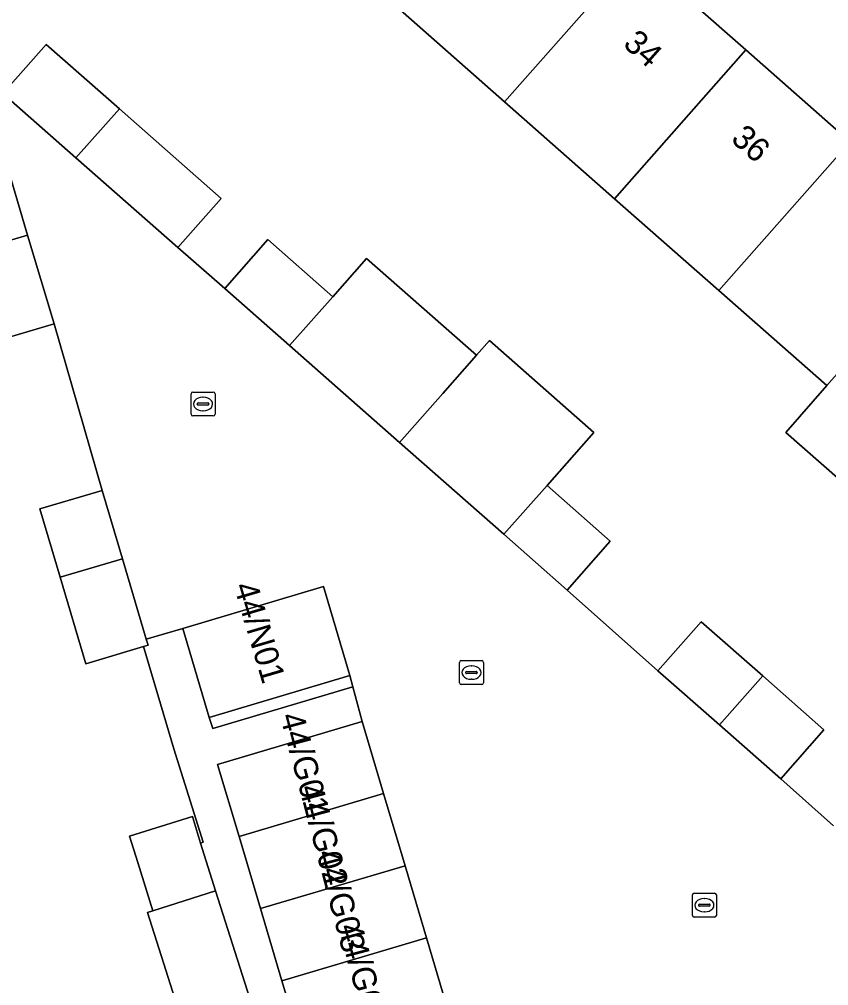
# Model space of a CAD drawing. Extents: x 162523 to 163266, y 381230 to 382050.
# Drawn here: x 162954.65 to 162988.4, y 381826.43 to 381866.76 of the extents above; entities that cross this region are included whole.
import ezdxf

# ---------------------------------------------------------------- set-up
doc = ezdxf.new("R2010")
doc.units = 0
for name, color, linetype in [('IMGEO_Erf', 7, 'Continuous'), ('IMGEO_Kolk', 7, 'Continuous'), ('IMGEO_Pand', 7, 'Continuous'), ('IMGEO_Pand_nummerreeks', 7, 'Continuous'), ('IMGEO_Rijbaan_lokaal_open', 7, 'Continuous'), ('IMGEO_Voetpad_open', 7, 'Continuous')]:
    doc.layers.add(name, color=color, linetype=linetype)

msp = doc.modelspace()

# ---------------------------------------------------------------- linework, layer by layer
at = {"layer": 'IMGEO_Erf'}
for points in [[(162969.525, 381884.497), (162966.83, 381881.451), (162971.462, 381877.369), (162975.895, 381873.462), (162980.362, 381869.524), (162984.945, 381865.485), (162989.296, 381861.65), (162993.798, 381857.682), (162998.309, 381853.707), (163000, 381852.216), (163002.779, 381849.766), (163007.303, 381845.78), (163009.953, 381848.745), (163001.931, 381855.827), (163000, 381857.535)], [(162968.56, 381838.907), (162968.436, 381839.372), (162962.566, 381837.626), (162962.715, 381837.168)]]:
    msp.add_lwpolyline(points, close=True, dxfattribs=at)
for points in [[(162991.15, 381845.534), (162986.609, 381849.516), (162988.324, 381851.471), (162983.821, 381855.439), (162979.47, 381859.272), (162974.886, 381863.312), (162970.419, 381867.248)], [(162953.965, 381863.657), (162955.774, 381865.71), (162958.82, 381863.026), (162963.063, 381859.288), (162961.254, 381857.235), (162963.216, 381855.522), (162965.015, 381857.564), (162967.719, 381855.182), (162969.126, 381856.778), (162973.712, 381852.737), (162974.256, 381853.355), (162978.605, 381849.522), (162976.655, 381847.309), (162979.293, 381844.985), (162977.493, 381842.942), (162981.28, 381839.575), (162983.082, 381841.62), (162985.654, 381839.354), (162988.204, 381837.107), (162986.402, 381835.061), (162988.598, 381833.103)], [(162952.49, 381820.574), (162954.728, 381813.049), (162954.788, 381812.826), (162961.15, 381814.729), (162961.058, 381815.037), (162959.061, 381821.808), (162964.842, 381823.514), (162964.294, 381825.56), (162961.523, 381824.675), (162959.988, 381829.484), (162960.213, 381829.556), (162959.588, 381831.566), (162959.244, 381832.672), (162961.866, 381833.489), (162962.21, 381832.382), (162962.309, 381832.413), (162961.097, 381836.308), (162959.826, 381840.581), (162957.426, 381839.867), (162956.353, 381843.476), (162955.506, 381846.323), (162958.098, 381847.094), (162956.096, 381854.056), (162953.466, 381853.274)]]:
    msp.add_lwpolyline(points, dxfattribs=at)
at = {"layer": 'IMGEO_Kolk'}
for p, q in [((162961.884, 381851.205), (162962.736, 381851.205)), ((162961.809, 381850.279), (162961.809, 381851.131)), ((162962.297, 381850.985), (162962.322, 381850.985)), ((162962.81, 381851.131), (162962.81, 381850.279)), ((162962.068, 381850.699), (162962.068, 381850.711)), ((162962.506, 381850.662), (162962.108, 381850.662)), ((162962.111, 381850.748), (162962.509, 381850.748)), ((162962.32, 381850.425), (162962.295, 381850.425)), ((162962.552, 381850.711), (162962.552, 381850.699)), ((162962.736, 381850.205), (162961.884, 381850.205)), ((162973.004, 381839.07), (162973.004, 381839.922)), ((162973.079, 381839.996), (162973.931, 381839.996)), ((162974.005, 381839.922), (162974.005, 381839.07)), ((162973.263, 381839.49), (162973.263, 381839.502)), ((162973.306, 381839.539), (162973.704, 381839.539)), ((162973.492, 381839.776), (162973.517, 381839.776)), ((162973.747, 381839.502), (162973.747, 381839.49)), ((162973.701, 381839.453), (162973.303, 381839.453)), ((162973.515, 381839.216), (162973.49, 381839.216)), ((162973.931, 381838.996), (162973.079, 381838.996)), ((162982.717, 381829.362), (162982.717, 381830.214)), ((162982.792, 381830.288), (162983.644, 381830.288)), ((162983.718, 381830.214), (162983.718, 381829.362)), ((162983.019, 381829.831), (162983.417, 381829.831)), ((162983.205, 381830.068), (162983.23, 381830.068)), ((162982.976, 381829.782), (162982.976, 381829.794)), ((162983.414, 381829.745), (162983.016, 381829.745)), ((162983.228, 381829.508), (162983.203, 381829.508)), ((162983.46, 381829.794), (162983.46, 381829.782)), ((162983.644, 381829.288), (162982.792, 381829.288))]:
    msp.add_line(p, q, dxfattribs=at)
for points in [[(162961.884, 381851.205), (162962.736, 381851.205)], [(162961.809, 381850.279), (162961.809, 381851.131)], [(162962.81, 381851.131), (162962.81, 381850.279)], [(162962.736, 381850.205), (162961.884, 381850.205)], [(162973.004, 381839.07), (162973.004, 381839.922)], [(162973.079, 381839.996), (162973.931, 381839.996)], [(162974.005, 381839.922), (162974.005, 381839.07)], [(162973.931, 381838.996), (162973.079, 381838.996)], [(162982.717, 381829.362), (162982.717, 381830.214)], [(162982.792, 381830.288), (162983.644, 381830.288)], [(162983.718, 381830.214), (162983.718, 381829.362)], [(162983.644, 381829.288), (162982.792, 381829.288)]]:
    msp.add_lwpolyline(points, dxfattribs=at)
for centre, radius, start, end in [((162961.886, 381851.129), 0.0765, 91.552, 178.448), ((162961.886, 381851.129), 0.0765, 91.552, 178.448), ((162962.734, 381851.129), 0.0765, 1.552, 88.448), ((162962.734, 381851.129), 0.0765, 1.552, 88.448), ((162962.108, 381850.708), 0.0403, 85.8775, 175.7526), ((162962.105, 381850.698), 0.0366, 178.938, 274.7102), ((162962.509, 381850.705), 0.043, 264.8664, 352.4533), ((162962.513, 381850.71), 0.0386, 1.7309, 96.639), ((162961.886, 381850.281), 0.0765, 181.552, 268.448), ((162961.886, 381850.281), 0.0765, 181.552, 268.448), ((162962.734, 381850.281), 0.0765, 271.552, 358.448), ((162962.734, 381850.281), 0.0765, 271.552, 358.448), ((162973.081, 381839.92), 0.0765, 91.552, 178.448), ((162973.081, 381839.92), 0.0765, 91.552, 178.448), ((162973.929, 381839.92), 0.0765, 1.552, 88.448), ((162973.929, 381839.92), 0.0765, 1.552, 88.448), ((162973.303, 381839.499), 0.0403, 85.8775, 175.7526), ((162973.3, 381839.489), 0.0366, 178.938, 274.7102), ((162973.704, 381839.496), 0.043, 264.8664, 352.4533), ((162973.708, 381839.501), 0.0386, 1.7309, 96.639), ((162973.081, 381839.072), 0.0765, 181.552, 268.448), ((162973.081, 381839.072), 0.0765, 181.552, 268.448), ((162973.929, 381839.072), 0.0765, 271.552, 358.448), ((162973.929, 381839.072), 0.0765, 271.552, 358.448), ((162982.794, 381830.212), 0.0765, 91.552, 178.448), ((162982.794, 381830.212), 0.0765, 91.552, 178.448), ((162983.642, 381830.212), 0.0765, 1.552, 88.448), ((162983.642, 381830.212), 0.0765, 1.552, 88.448), ((162983.016, 381829.791), 0.0403, 85.8775, 175.7526), ((162983.421, 381829.793), 0.0386, 1.7309, 96.639), ((162983.013, 381829.781), 0.0366, 178.938, 274.7102), ((162983.417, 381829.788), 0.043, 264.8664, 352.4533), ((162982.794, 381829.364), 0.0765, 181.552, 268.448), ((162982.794, 381829.364), 0.0765, 181.552, 268.448), ((162983.642, 381829.364), 0.0765, 271.552, 358.448), ((162983.642, 381829.364), 0.0765, 271.552, 358.448)]:
    msp.add_arc(centre, radius, start, end, dxfattribs=at)
for centre, major_axis, ratio, start_param, end_param in [((162962.296, 381850.705), (-0.387, 0.002), 0.722429, 4.712389, 7.853982), ((162962.321, 381850.705), (-0.39, 0.002), 0.717154, 1.570796, 4.712389), ((162973.491, 381839.496), (-0.387, 0.002), 0.722429, 4.712389, 7.853982), ((162973.516, 381839.496), (-0.39, 0.002), 0.717154, 1.570796, 4.712389), ((162983.204, 381829.788), (-0.387, 0.002), 0.722429, 4.712389, 7.853982), ((162983.229, 381829.788), (-0.39, 0.002), 0.717154, 1.570796, 4.712389)]:
    msp.add_ellipse(centre, major_axis=major_axis, ratio=ratio, start_param=start_param, end_param=end_param, dxfattribs=at)
at = {"layer": 'IMGEO_Pand'}
for points in [[(162970.419, 381867.248), (162974.886, 381863.312), (162980.362, 381869.524), (162975.895, 381873.462)], [(162979.47, 381859.272), (162984.945, 381865.485), (162980.362, 381869.524), (162974.886, 381863.312)], [(162957.011, 381860.973), (162958.82, 381863.026), (162955.774, 381865.71), (162953.965, 381863.657)], [(162979.47, 381859.272), (162983.821, 381855.439), (162989.296, 381861.65), (162984.945, 381865.485)], [(162957.011, 381860.973), (162961.254, 381857.235), (162963.063, 381859.288), (162958.82, 381863.026)], [(162988.324, 381851.471), (162993.798, 381857.682), (162989.296, 381861.65), (162983.821, 381855.439)], [(162952.367, 381856.971), (162954.996, 381857.752), (162954.166, 381860.543), (162951.537, 381859.761)], [(162952.367, 381856.971), (162953.466, 381853.274), (162956.096, 381854.056), (162954.996, 381857.752)], [(162992.834, 381847.497), (162998.309, 381853.707), (162993.798, 381857.682), (162988.324, 381851.471), (162986.609, 381849.516), (162991.15, 381845.534)], [(162967.719, 381855.182), (162965.015, 381857.564), (162963.216, 381855.522), (162965.919, 381853.14)], [(162973.712, 381852.737), (162969.126, 381856.778), (162967.719, 381855.182), (162965.919, 381853.14), (162970.505, 381849.099), (162972.305, 381851.141)], [(162978.605, 381849.522), (162974.256, 381853.355), (162973.712, 381852.737), (162972.305, 381851.141), (162970.505, 381849.099), (162974.854, 381845.267), (162976.655, 381847.309)], [(162974.854, 381845.267), (162977.493, 381842.942), (162979.293, 381844.985), (162976.655, 381847.309)], [(162958.945, 381844.247), (162958.098, 381847.094), (162955.506, 381846.323), (162956.353, 381843.476)], [(162958.945, 381844.247), (162956.353, 381843.476), (162957.426, 381839.867), (162959.826, 381840.581), (162960.018, 381840.638), (162959.945, 381840.884)], [(162961.462, 381841.336), (162962.566, 381837.626), (162968.436, 381839.372), (162967.333, 381843.083)], [(162983.852, 381837.309), (162985.654, 381839.354), (162983.082, 381841.62), (162981.28, 381839.575)], [(162983.852, 381837.309), (162986.402, 381835.061), (162988.204, 381837.107), (162985.654, 381839.354)], [(162963.812, 381832.65), (162969.842, 381834.443), (162968.948, 381837.45), (162962.918, 381835.657)], [(162964.707, 381829.643), (162970.737, 381831.437), (162969.842, 381834.443), (162963.812, 381832.65)], [(162962.21, 381832.382), (162961.866, 381833.489), (162959.244, 381832.672), (162959.588, 381831.566), (162960.213, 381829.556), (162962.829, 381830.391)], [(162964.707, 381829.643), (162965.601, 381826.636), (162971.631, 381828.43), (162970.737, 381831.437)], [(162962.829, 381830.391), (162960.213, 381829.556), (162959.988, 381829.484), (162961.523, 381824.675), (162964.294, 381825.56), (162964.364, 381825.582)], [(162971.631, 381828.43), (162965.601, 381826.636), (162966.495, 381823.63), (162972.525, 381825.423)]]:
    msp.add_lwpolyline(points, close=True, dxfattribs=at)
at = {"layer": 'IMGEO_Rijbaan_lokaal_open'}
for points in [[(162988.598, 381833.103), (162986.402, 381835.061), (162983.852, 381837.309), (162981.28, 381839.575), (162977.493, 381842.942), (162974.854, 381845.267), (162970.505, 381849.099), (162965.919, 381853.14), (162963.216, 381855.522), (162961.254, 381857.235), (162957.011, 381860.973), (162953.965, 381863.657)], [(162954.166, 381860.543), (162954.996, 381857.752), (162956.096, 381854.056), (162958.098, 381847.094), (162958.945, 381844.247), (162959.945, 381840.884), (162961.462, 381841.336), (162967.333, 381843.083), (162968.436, 381839.372), (162968.56, 381838.907), (162968.948, 381837.45), (162969.842, 381834.443), (162970.737, 381831.437), (162971.631, 381828.43), (162972.525, 381825.423)]]:
    msp.add_lwpolyline(points, dxfattribs=at)
at = {"layer": 'IMGEO_Voetpad_open'}
msp.add_lwpolyline([(162966.495, 381823.63), (162965.601, 381826.636), (162964.707, 381829.643), (162963.812, 381832.65), (162962.918, 381835.657), (162968.948, 381837.45), (162968.56, 381838.907), (162962.715, 381837.168), (162962.566, 381837.626), (162961.462, 381841.336), (162959.945, 381840.884), (162960.018, 381840.638), (162959.826, 381840.581), (162961.097, 381836.308), (162962.309, 381832.413), (162962.21, 381832.382), (162962.829, 381830.391), (162964.364, 381825.582)], dxfattribs=at)

# ---------------------------------------------------------------- texts
at = {"layer": 'IMGEO_Pand_nummerreeks'}
for s, rotation, p in [('34', 318.6077, (162979.781, 381865.665)), ('36', 318.6077, (162984.278, 381861.701)), ('44/N01', 286.404, (162963.585, 381843.11)), ('44/G01', 284.8476, (162965.513, 381837.686)), ('44/G02', 284.8476, (162966.306, 381834.695)), ('44/G03', 284.8476, (162967.026, 381831.975)), ('44/G04', 284.8476, (162967.948, 381828.891))]:
    msp.add_text(s, height=1, rotation=rotation, dxfattribs=at).set_placement(p)

doc.saveas('drawing.dxf')
